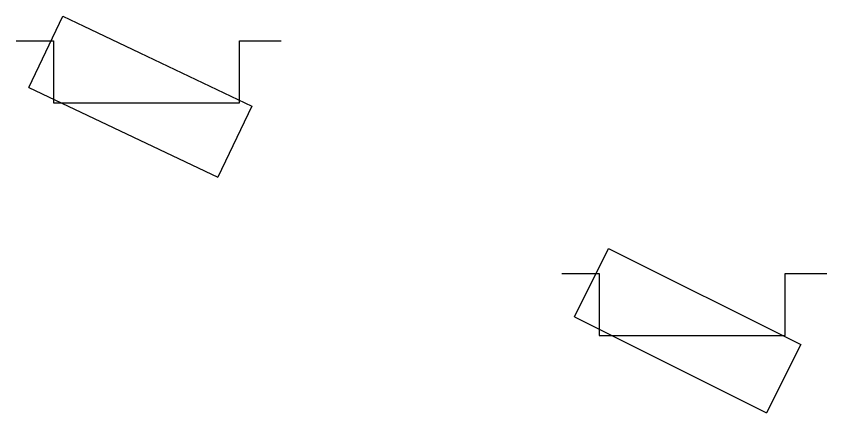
# Model space of a CAD drawing. Extents: x -836739 to -835945, y -1070775 to -1070126.
# Drawn here: x -836276.701 to -836274.086, y -1070384.98 to -1070383.7 of the extents above; entities that cross this region are included whole.
import ezdxf

# ---------------------------------------------------------------- set-up
doc = ezdxf.new("R2010")
doc.units = 0
for name, color, linetype in [('BodPole_mer', 7, 'Continuous'), ('PovrZnIS_hranice', 7, 'Continuous'), ('PovrZnIS_kody', 7, 'Continuous')]:
    doc.layers.add(name, color=color, linetype=linetype)

msp = doc.modelspace()

# ---------------------------------------------------------------- linework, layer by layer
at = {"layer": 'BodPole_mer'}
for p, q in [((-836276.55, -1070383.7), (-836276.55, -1070383.7)), ((-836276.55, -1070383.7), (-836276.55, -1070383.7)), ((-836276.66, -1070383.93), (-836276.66, -1070383.93)), ((-836276.66, -1070383.93), (-836276.66, -1070383.93)), ((-836275.94, -1070383.99), (-836275.94, -1070383.99)), ((-836275.94, -1070383.99), (-836275.94, -1070383.99)), ((-836276.05, -1070384.22), (-836276.05, -1070384.22)), ((-836276.05, -1070384.22), (-836276.05, -1070384.22)), ((-836274.79, -1070384.45), (-836274.79, -1070384.45)), ((-836274.79, -1070384.45), (-836274.79, -1070384.45)), ((-836274.9, -1070384.67), (-836274.9, -1070384.67)), ((-836274.9, -1070384.67), (-836274.9, -1070384.67)), ((-836274.17, -1070384.76), (-836274.17, -1070384.76)), ((-836274.17, -1070384.76), (-836274.17, -1070384.76)), ((-836274.28, -1070384.98), (-836274.28, -1070384.98)), ((-836274.28, -1070384.98), (-836274.28, -1070384.98))]:
    msp.add_line(p, q, dxfattribs=at)
at = {"layer": 'PovrZnIS_hranice'}
for p, q in [((-836276.66, -1070383.93), (-836276.05, -1070384.22)), ((-836276.66, -1070383.93), (-836276.05, -1070384.22)), ((-836274.9, -1070384.67), (-836274.28, -1070384.98)), ((-836274.9, -1070384.67), (-836274.28, -1070384.98))]:
    msp.add_line(p, q, dxfattribs=at)
for points in [[(-836276.66, -1070383.93), (-836276.55, -1070383.7), (-836275.94, -1070383.99), (-836276.05, -1070384.22)], [(-836276.66, -1070383.93), (-836276.55, -1070383.7), (-836275.94, -1070383.99), (-836276.05, -1070384.22)], [(-836274.9, -1070384.67), (-836274.79, -1070384.45), (-836274.17, -1070384.76), (-836274.28, -1070384.98)], [(-836274.9, -1070384.67), (-836274.79, -1070384.45), (-836274.17, -1070384.76), (-836274.28, -1070384.98)]]:
    msp.add_lwpolyline(points, dxfattribs=at)
at = {"layer": 'PovrZnIS_kody'}
for p, q in [((-836276.7005, -1070383.78), (-836276.58, -1070383.78)), ((-836276.7005, -1070383.78), (-836276.58, -1070383.78)), ((-836276.58, -1070383.78), (-836276.58, -1070383.98)), ((-836276.58, -1070383.78), (-836276.58, -1070383.98)), ((-836275.98, -1070383.98), (-836275.98, -1070383.78)), ((-836275.98, -1070383.78), (-836275.846, -1070383.78)), ((-836275.98, -1070383.98), (-836275.98, -1070383.78)), ((-836275.98, -1070383.78), (-836275.846, -1070383.78)), ((-836276.58, -1070383.98), (-836275.98, -1070383.98)), ((-836276.58, -1070383.98), (-836275.98, -1070383.98)), ((-836274.9405, -1070384.53), (-836274.82, -1070384.53)), ((-836274.9405, -1070384.53), (-836274.82, -1070384.53)), ((-836274.82, -1070384.53), (-836274.82, -1070384.73)), ((-836274.82, -1070384.53), (-836274.82, -1070384.73)), ((-836274.22, -1070384.73), (-836274.22, -1070384.53)), ((-836274.22, -1070384.53), (-836274.086, -1070384.53)), ((-836274.22, -1070384.73), (-836274.22, -1070384.53)), ((-836274.22, -1070384.53), (-836274.086, -1070384.53)), ((-836274.82, -1070384.73), (-836274.22, -1070384.73)), ((-836274.82, -1070384.73), (-836274.22, -1070384.73))]:
    msp.add_line(p, q, dxfattribs=at)

doc.saveas('drawing.dxf')
